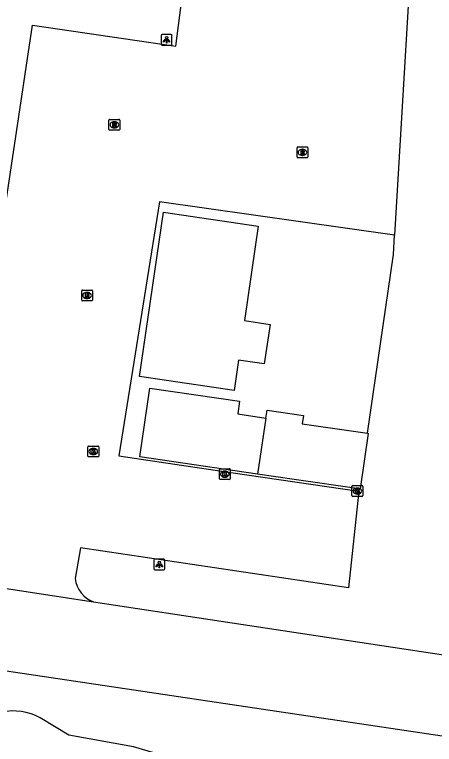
# Model space of a CAD drawing. Extents: x 164150 to 165261, y 382513 to 383432.
# Drawn here: x 164529 to 164567.8, y 382660.6 to 382728 of the extents above; entities that cross this region are included whole.
import ezdxf

# ---------------------------------------------------------------- set-up
doc = ezdxf.new("R2010")
doc.units = 0
for name, color, linetype in [('IMGEO_Groenvoorziening', 7, 'Continuous'), ('IMGEO_Kolk', 7, 'Continuous'), ('IMGEO_Lichtpunt', 7, 'Continuous'), ('IMGEO_Pand', 7, 'Continuous'), ('IMGEO_Rijbaan_lokaal_gesloten', 7, 'Continuous'), ('IMGEO_Rijbaan_lokaal_open', 7, 'Continuous'), ('IMGEO_Rioolput', 7, 'Continuous'), ('IMGEO_Waterloop', 7, 'Continuous')]:
    doc.layers.add(name, color=color, linetype=linetype)

msp = doc.modelspace()

# ---------------------------------------------------------------- linework, layer by layer
at = {"layer": 'IMGEO_Groenvoorziening'}
for points in [[(164561.581, 382689.305), (164563.995, 382705.82), (164564.101, 382707.607)], [(164560.797, 382683.946), (164560.832, 382684.183)]]:
    msp.add_lwpolyline(points, dxfattribs=at)
at = {"layer": 'IMGEO_Kolk'}
for p, q in [((164535.786, 382687.195), (164535.786, 382688.047)), ((164535.861, 382688.121), (164536.713, 382688.121)), ((164536.274, 382687.901), (164536.299, 382687.901)), ((164536.787, 382688.047), (164536.787, 382687.195)), ((164536.297, 382687.341), (164536.272, 382687.341)), ((164536.713, 382687.121), (164535.861, 382687.121)), ((164547.931, 382685.102), (164547.931, 382685.954)), ((164548.006, 382686.028), (164548.858, 382686.028)), ((164548.932, 382685.954), (164548.932, 382685.102)), ((164548.442, 382685.248), (164548.417, 382685.248)), ((164548.419, 382685.808), (164548.444, 382685.808)), ((164548.858, 382685.028), (164548.006, 382685.028)), ((164560.16, 382683.538), (164560.16, 382684.39)), ((164560.235, 382684.464), (164561.087, 382684.464)), ((164560.648, 382684.244), (164560.673, 382684.244)), ((164561.161, 382684.39), (164561.161, 382683.538)), ((164561.087, 382683.464), (164560.235, 382683.464)), ((164560.671, 382683.684), (164560.646, 382683.684))]:
    msp.add_line(p, q, dxfattribs=at)
for points in [[(164535.786, 382687.195), (164535.786, 382688.047)], [(164535.861, 382688.121), (164536.713, 382688.121)], [(164536.787, 382688.047), (164536.787, 382687.195)], [(164536.107, 382687.821), (164536.23, 382687.821), (164536.23, 382687.67), (164536.36, 382687.821), (164536.524, 382687.821), (164536.378, 382687.67), (164536.531, 382687.421), (164536.379, 382687.421), (164536.294, 382687.585), (164536.23, 382687.518), (164536.23, 382687.421), (164536.107, 382687.421), (164536.107, 382687.821)], [(164536.713, 382687.121), (164535.861, 382687.121)], [(164547.931, 382685.102), (164547.931, 382685.954)], [(164548.006, 382686.028), (164548.858, 382686.028)], [(164548.932, 382685.954), (164548.932, 382685.102)], [(164548.252, 382685.728), (164548.375, 382685.728), (164548.375, 382685.577), (164548.505, 382685.728), (164548.669, 382685.728), (164548.523, 382685.577), (164548.676, 382685.328), (164548.524, 382685.328), (164548.439, 382685.492), (164548.375, 382685.425), (164548.375, 382685.328), (164548.252, 382685.328), (164548.252, 382685.728)], [(164548.858, 382685.028), (164548.006, 382685.028)], [(164560.16, 382683.538), (164560.16, 382684.39)], [(164560.235, 382684.464), (164561.087, 382684.464)], [(164560.481, 382684.164), (164560.604, 382684.164), (164560.604, 382684.013), (164560.734, 382684.164), (164560.898, 382684.164), (164560.752, 382684.013), (164560.905, 382683.764), (164560.753, 382683.764), (164560.668, 382683.928), (164560.604, 382683.861), (164560.604, 382683.764), (164560.481, 382683.764), (164560.481, 382684.164)], [(164561.161, 382684.39), (164561.161, 382683.538)], [(164561.087, 382683.464), (164560.235, 382683.464)]]:
    msp.add_lwpolyline(points, dxfattribs=at)
for centre, start, end in [((164535.863, 382688.045), 91.55205, 178.44795), ((164535.863, 382688.045), 91.55205, 178.44795), ((164536.711, 382688.045), 1.55205, 88.44795), ((164536.711, 382688.045), 1.55205, 88.44795), ((164535.863, 382687.197), 181.55205, 268.44795), ((164535.863, 382687.197), 181.55205, 268.44795), ((164536.711, 382687.197), 271.55205, 358.44795), ((164536.711, 382687.197), 271.55205, 358.44795), ((164548.008, 382685.952), 91.55205, 178.44795), ((164548.008, 382685.952), 91.55205, 178.44795), ((164548.856, 382685.952), 1.55205, 88.44795), ((164548.856, 382685.952), 1.55205, 88.44795), ((164548.008, 382685.104), 181.55205, 268.44795), ((164548.008, 382685.104), 181.55205, 268.44795), ((164548.856, 382685.104), 271.55205, 358.44795), ((164548.856, 382685.104), 271.55205, 358.44795), ((164560.237, 382684.388), 91.55205, 178.44795), ((164560.237, 382684.388), 91.55205, 178.44795), ((164561.085, 382684.388), 1.55205, 88.44795), ((164561.085, 382684.388), 1.55205, 88.44795), ((164560.237, 382683.54), 181.55205, 268.44795), ((164560.237, 382683.54), 181.55205, 268.44795), ((164561.085, 382683.54), 271.55205, 358.44795), ((164561.085, 382683.54), 271.55205, 358.44795)]:
    msp.add_arc(centre, 0.0765, start, end, dxfattribs=at)
for centre, major_axis, ratio, start_param, end_param in [((164536.273, 382687.621), (-0.387, 0.002), 0.722429, 4.712389, 7.853982), ((164536.298, 382687.621), (-0.39, 0.002), 0.717154, 1.570796, 4.712389), ((164548.418, 382685.528), (-0.387, 0.002), 0.722429, 4.712389, 7.853982), ((164548.443, 382685.528), (-0.39, 0.002), 0.717154, 1.570796, 4.712389), ((164560.647, 382683.964), (-0.387, 0.002), 0.722429, 4.712389, 7.853982), ((164560.672, 382683.964), (-0.39, 0.002), 0.717154, 1.570796, 4.712389)]:
    msp.add_ellipse(centre, major_axis=major_axis, ratio=ratio, start_param=start_param, end_param=end_param, dxfattribs=at)
at = {"layer": 'IMGEO_Lichtpunt'}
for p, q in [((164542.556, 382726.061), (164542.556, 382725.254)), ((164542.556, 382726.061), (164542.556, 382725.254)), ((164543.458, 382726.156), (164542.65, 382726.156)), ((164543.458, 382726.156), (164542.65, 382726.156)), ((164543.552, 382725.254), (164543.552, 382726.061)), ((164543.552, 382725.254), (164543.552, 382726.061)), ((164542.65, 382725.16), (164543.458, 382725.16)), ((164542.65, 382725.16), (164543.458, 382725.16)), ((164541.883, 382677.576), (164541.883, 382676.769)), ((164541.883, 382677.576), (164541.883, 382676.769)), ((164542.785, 382677.671), (164541.977, 382677.671)), ((164542.785, 382677.671), (164541.977, 382677.671)), ((164542.879, 382676.769), (164542.879, 382677.576)), ((164542.879, 382676.769), (164542.879, 382677.576)), ((164541.977, 382676.675), (164542.785, 382676.675)), ((164541.977, 382676.675), (164542.785, 382676.675))]:
    msp.add_line(p, q, dxfattribs=at)
for points in [[(164542.93, 382725.725), (164542.969, 382725.697), (164542.781, 382725.435), (164542.743, 382725.462), (164542.93, 382725.725)], [(164543.032, 382725.677), (164543.079, 382725.677), (164543.079, 382725.355), (164543.032, 382725.355), (164543.032, 382725.677)], [(164543.142, 382725.697), (164543.18, 382725.724), (164543.367, 382725.462), (164543.328, 382725.434), (164543.142, 382725.697)], [(164542.257, 382677.24), (164542.296, 382677.212), (164542.108, 382676.95), (164542.07, 382676.977), (164542.257, 382677.24)], [(164542.359, 382677.192), (164542.406, 382677.192), (164542.406, 382676.87), (164542.359, 382676.87), (164542.359, 382677.192)], [(164542.469, 382677.212), (164542.507, 382677.239), (164542.694, 382676.977), (164542.655, 382676.949), (164542.469, 382677.212)]]:
    msp.add_lwpolyline(points, dxfattribs=at)
for centre in [(164543.055, 382725.859), (164542.382, 382677.374)]:
    msp.add_circle(centre, 0.0994, dxfattribs=at)
for centre, start, end in [((164542.65, 382726.061), 90, 180), ((164542.65, 382726.061), 90, 180), ((164543.458, 382726.061), 0, 90), ((164543.458, 382726.061), 0, 90), ((164542.65, 382725.254), 180, 270), ((164542.65, 382725.254), 180, 270), ((164543.458, 382725.254), 270, 0), ((164543.458, 382725.254), 270, 360), ((164541.977, 382677.576), 90, 180), ((164541.977, 382677.576), 90, 180), ((164542.785, 382677.576), 0, 90), ((164542.785, 382677.576), 0, 90), ((164541.977, 382676.769), 180, 270), ((164541.977, 382676.769), 180, 270), ((164542.785, 382676.769), 270, 0), ((164542.785, 382676.769), 270, 360)]:
    msp.add_arc(centre, 0.0946, start, end, dxfattribs=at)
at = {"layer": 'IMGEO_Pand'}
for points in [[(164549.7, 382696.053), (164549.29, 382693.257), (164540.556, 382694.538), (164542.783, 382709.726), (164551.517, 382708.445), (164550.236, 382699.71), (164552.604, 382699.363), (164552.068, 382695.706), (164549.7, 382696.053)], [(164551.458, 382685.525), (164540.582, 382687.12), (164541.514, 382693.475), (164549.793, 382692.261), (164549.621, 382691.092), (164552.219, 382690.711)], [(164552.219, 382690.711), (164552.326, 382691.441), (164555.681, 382690.949), (164555.573, 382690.186), (164561.581, 382689.305)], [(164552.219, 382690.711), (164551.458, 382685.525)], [(164561.581, 382689.305), (164561.656, 382689.294), (164560.905, 382684.172), (164560.832, 382684.183)], [(164560.832, 382684.183), (164554.839, 382685.041), (164551.458, 382685.525)]]:
    msp.add_lwpolyline(points, dxfattribs=at)
at = {"layer": 'IMGEO_Rijbaan_lokaal_gesloten'}
for points in [[(164487.022, 382677.399), (164487.628, 382677.224), (164488.913, 382676.634), (164492.991, 382675.467), (164498.102, 382674.2), (164502.156, 382673.004), (164503.49, 382671.728), (164507.456, 382670.707), (164512.267, 382670.182), (164519.164, 382668.723), (164581.689, 382659.381), (164600.011, 382656.64), (164613.64, 382654.595)], [(164521.011, 382676.063), (164536.314, 382673.716)], [(164536.314, 382673.716), (164582.431, 382666.73), (164598.019, 382664.368), (164600.633, 382663.923), (164619.481, 382660.939), (164620.943, 382660.721)]]:
    msp.add_lwpolyline(points, dxfattribs=at)
at = {"layer": 'IMGEO_Rijbaan_lokaal_open'}
for points in [[(164525.505, 382692.65), (164530.682, 382727.009), (164543.9, 382725.075), (164546.511, 382745.373), (164566.158, 382742.246), (164564.101, 382707.607)], [(164564.101, 382707.607), (164542.396, 382710.693), (164538.649, 382687.213), (164548.967, 382685.691), (164560.797, 382683.946)], [(164560.797, 382683.946), (164559.829, 382675.034), (164535.096, 382678.729), (164534.622, 382675.884)]]:
    msp.add_lwpolyline(points, dxfattribs=at)
msp.add_arc((164537.23, 382676.175), 2.624, 186.37295, 249.56706, dxfattribs=at)
at = {"layer": 'IMGEO_Rioolput'}
for p, q in [((164537.807, 382718.303), (164538.659, 382718.303)), ((164537.732, 382717.377), (164537.732, 382718.229)), ((164538.22, 382718.083), (164538.245, 382718.083)), ((164538.733, 382718.229), (164538.733, 382717.377)), ((164538.659, 382717.303), (164537.807, 382717.303)), ((164538.243, 382717.523), (164538.218, 382717.523)), ((164555.091, 382714.832), (164555.091, 382715.684)), ((164555.166, 382715.758), (164556.018, 382715.758)), ((164556.092, 382715.684), (164556.092, 382714.832)), ((164555.602, 382714.978), (164555.577, 382714.978)), ((164555.579, 382715.538), (164555.604, 382715.538)), ((164556.018, 382714.758), (164555.166, 382714.758)), ((164535.216, 382701.608), (164535.216, 382702.46)), ((164535.291, 382702.534), (164536.143, 382702.534)), ((164535.704, 382702.314), (164535.729, 382702.314)), ((164536.217, 382702.46), (164536.217, 382701.608)), ((164536.143, 382701.534), (164535.291, 382701.534)), ((164535.727, 382701.754), (164535.702, 382701.754))]:
    msp.add_line(p, q, dxfattribs=at)
for points in [[(164537.807, 382718.303), (164538.659, 382718.303)], [(164537.732, 382717.377), (164537.732, 382718.229)], [(164538.321, 382718.001), (164538.069, 382718.003), (164538.069, 382717.603)], [(164538.069, 382717.603), (164538.193, 382717.603), (164538.193, 382717.765), (164538.204, 382717.765)], [(164538.247, 382717.922), (164538.193, 382717.922), (164538.193, 382717.841)], [(164538.193, 382717.841), (164538.245, 382717.841)], [(164538.251, 382717.736), (164538.322, 382717.603), (164538.462, 382717.603), (164538.397, 382717.729)], [(164538.733, 382718.229), (164538.733, 382717.377)], [(164538.659, 382717.303), (164537.807, 382717.303)], [(164555.091, 382714.832), (164555.091, 382715.684)], [(164555.166, 382715.758), (164556.018, 382715.758)], [(164556.092, 382715.684), (164556.092, 382714.832)], [(164555.68, 382715.456), (164555.428, 382715.458), (164555.428, 382715.058)], [(164555.428, 382715.058), (164555.552, 382715.058), (164555.552, 382715.22), (164555.563, 382715.22)], [(164555.606, 382715.377), (164555.552, 382715.377), (164555.552, 382715.296)], [(164555.552, 382715.296), (164555.604, 382715.296)], [(164555.61, 382715.191), (164555.681, 382715.058), (164555.821, 382715.058), (164555.756, 382715.184)], [(164556.018, 382714.758), (164555.166, 382714.758)], [(164535.216, 382701.608), (164535.216, 382702.46)], [(164535.291, 382702.534), (164536.143, 382702.534)], [(164535.805, 382702.232), (164535.553, 382702.234), (164535.553, 382701.834)], [(164535.731, 382702.153), (164535.677, 382702.153), (164535.677, 382702.072)], [(164535.677, 382702.072), (164535.729, 382702.072)], [(164536.217, 382702.46), (164536.217, 382701.608)], [(164536.143, 382701.534), (164535.291, 382701.534)], [(164535.553, 382701.834), (164535.677, 382701.834), (164535.677, 382701.996), (164535.688, 382701.996)], [(164535.735, 382701.967), (164535.806, 382701.834), (164535.946, 382701.834), (164535.881, 382701.96)]]:
    msp.add_lwpolyline(points, dxfattribs=at)
for centre, radius, start, end in [((164537.809, 382718.227), 0.0765, 91.55205, 178.44795), ((164537.809, 382718.227), 0.0765, 91.55205, 178.44795), ((164538.657, 382718.227), 0.0765, 1.55205, 88.44795), ((164538.657, 382718.227), 0.0765, 1.55205, 88.44795), ((164538.203, 382717.712), 0.0533, 26.02933, 88.69889), ((164538.229, 382718.03), 0.19, 274.7715, 282.96867), ((164538.253, 382717.826), 0.0964, 77.00612, 93.18647), ((164538.267, 382717.883), 0.0378, 276.66336, 79.67722), ((164538.32, 382717.891), 0.109, 350.36119, 89.41601), ((164538.318, 382717.891), 0.112, 277.58423, 350.98172), ((164538.302, 382717.676), 0.108, 29.51342, 73.79051), ((164537.809, 382717.379), 0.0765, 181.55205, 268.44795), ((164537.809, 382717.379), 0.0765, 181.55205, 268.44795), ((164538.657, 382717.379), 0.0765, 271.55205, 358.44795), ((164538.657, 382717.379), 0.0765, 271.55205, 358.44795), ((164555.168, 382715.682), 0.0765, 91.55205, 178.44795), ((164555.168, 382715.682), 0.0765, 91.55205, 178.44795), ((164556.016, 382715.682), 0.0765, 1.55205, 88.44795), ((164556.016, 382715.682), 0.0765, 1.55205, 88.44795), ((164555.562, 382715.167), 0.0533, 26.02933, 88.69889), ((164555.588, 382715.485), 0.19, 274.7715, 282.96867), ((164555.612, 382715.281), 0.0964, 77.00612, 93.18647), ((164555.626, 382715.338), 0.0378, 276.66336, 79.67722), ((164555.679, 382715.346), 0.109, 350.36119, 89.41601), ((164555.677, 382715.346), 0.112, 277.58423, 350.98172), ((164555.661, 382715.131), 0.108, 29.51342, 73.79051), ((164555.168, 382714.834), 0.0765, 181.55205, 268.44795), ((164555.168, 382714.834), 0.0765, 181.55205, 268.44795), ((164556.016, 382714.834), 0.0765, 271.55205, 358.44795), ((164556.016, 382714.834), 0.0765, 271.55205, 358.44795), ((164535.293, 382702.458), 0.0765, 91.55205, 178.44795), ((164535.293, 382702.458), 0.0765, 91.55205, 178.44795), ((164535.713, 382702.261), 0.19, 274.7715, 282.96867), ((164535.737, 382702.057), 0.0964, 77.00612, 93.18647), ((164535.751, 382702.114), 0.0378, 276.66336, 79.67722), ((164535.804, 382702.122), 0.109, 350.36119, 89.41601), ((164535.802, 382702.122), 0.112, 277.58423, 350.98172), ((164536.141, 382702.458), 0.0765, 1.55205, 88.44795), ((164536.141, 382702.458), 0.0765, 1.55205, 88.44795), ((164535.293, 382701.61), 0.0765, 181.55205, 268.44795), ((164535.293, 382701.61), 0.0765, 181.55205, 268.44795), ((164535.687, 382701.943), 0.0533, 26.02933, 88.69889), ((164535.786, 382701.907), 0.108, 29.51342, 73.79051), ((164536.141, 382701.61), 0.0765, 271.55205, 358.44795), ((164536.141, 382701.61), 0.0765, 271.55205, 358.44795)]:
    msp.add_arc(centre, radius, start, end, dxfattribs=at)
for centre, major_axis, ratio, start_param, end_param in [((164538.219, 382717.803), (-0.387, 0.002), 0.722429, 4.712389, 7.853982), ((164538.244, 382717.803), (-0.39, 0.002), 0.717154, 1.570796, 4.712389), ((164555.578, 382715.258), (-0.387, 0.002), 0.722429, 4.712389, 7.853982), ((164555.603, 382715.258), (-0.39, 0.002), 0.717154, 1.570796, 4.712389), ((164535.703, 382702.034), (-0.387, 0.002), 0.722429, 4.712389, 7.853982), ((164535.728, 382702.034), (-0.39, 0.002), 0.717154, 1.570796, 4.712389)]:
    msp.add_ellipse(centre, major_axis=major_axis, ratio=ratio, start_param=start_param, end_param=end_param, dxfattribs=at)
at = {"layer": 'IMGEO_Waterloop'}
msp.add_lwpolyline([(164766.179, 382624.46), (164758.503, 382625.483), (164750.712, 382626.777), (164738.826, 382629.362), (164736.585, 382629.968), (164719.365, 382633.578), (164712.887, 382634.407), (164695.695, 382636.965), (164693.274, 382637.615), (164685.741, 382638.735), (164675.562, 382640.687), (164668.47, 382641.396), (164613.089, 382649.501), (164603.163, 382651.173), (164585.548, 382653.568), (164580.55, 382654.159), (164571.882, 382655.185), (164554.169, 382656.951), (164548.63, 382657.779), (164540.003, 382660.324), (164534.028, 382661.407), (164531.378, 382663.01)], dxfattribs=at)
msp.add_arc((164528.915, 382658.545), 5.1, 61.11755, 101.99433, dxfattribs=at)

doc.saveas('drawing.dxf')
